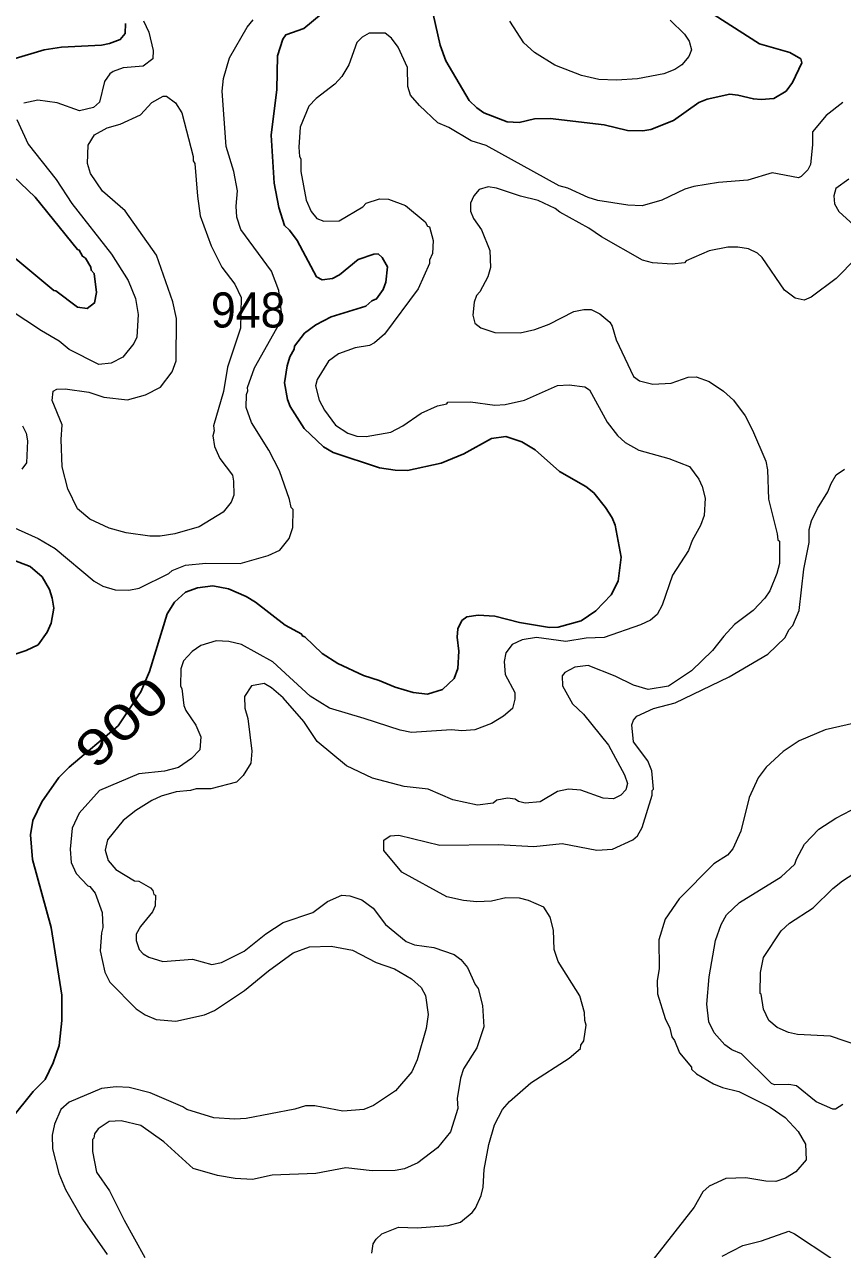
# Model space of a CAD drawing. Extents: x 447.8 to 473.9, y 7733.1 to 7760.8.
# Drawn here: x 450.044 to 451.907, y 7737.469 to 7740.259 of the extents above; entities that cross this region are included whole.
import ezdxf
from ezdxf.enums import TextEntityAlignment as Align

# ---------------------------------------------------------------- set-up
doc = ezdxf.new("R2010")
doc.units = 0
doc.header["$LTSCALE"] = 0.032
doc.layers.add('1', color=7, linetype='Continuous', lineweight=25)
doc.layers.add('2', color=7, linetype='Continuous', lineweight=13)
doc.layers.add('21', color=7, linetype='Continuous')
doc.layers.add('61', color=7, linetype='Continuous')

msp = doc.modelspace()

# ---------------------------------------------------------------- linework, layer by layer
at = {"layer": '1'}
for points in [[(450.7196, 7740.2826), (450.6804, 7740.25)], [(451.5954, 7740.293), (451.718, 7740.2147), (451.7866, 7740.1954), (451.8116, 7740.1805), (451.8143, 7740.1715), (451.7929, 7740.1265), (451.7785, 7740.1074), (451.7504, 7740.0904), (451.7219, 7740.088), (451.7039, 7740.0895), (451.6686, 7740.0983), (451.6504, 7740.0999), (451.5985, 7740.0888), (451.58, 7740.0812), (451.5221, 7740.0403), (451.4702, 7740.02), (451.4519, 7740.0166), (451.4173, 7740.0174), (451.364, 7740.0302), (451.241, 7740.0446), (451.2057, 7740.0439), (451.1701, 7740.0359), (451.1434, 7740.0372), (451.0903, 7740.0581), (451.0743, 7740.0691), (451.0568, 7740.0861), (451.0032, 7740.1765), (450.9905, 7740.2118), (450.9743, 7740.2827)], [(450.015, 7740.1791), (450.0883, 7740.201), (450.1279, 7740.2075), (450.2191, 7740.2121), (450.2378, 7740.2156), (450.2618, 7740.2246), (450.2731, 7740.2382), (450.2739, 7740.2615)], [(450.6804, 7740.25), (450.639, 7740.2354), (450.6321, 7740.2255), (450.6203, 7740.1873), (450.6186, 7740.1112), (450.6058, 7740.0069)], [(450.6058, 7740.0069), (450.6125, 7739.8978), (450.6228, 7739.8418), (450.6361, 7739.8008), (450.6475, 7739.7905), (450.6652, 7739.767), (450.709, 7739.6844), (450.7217, 7739.6777), (450.7455, 7739.6801), (450.7612, 7739.6888), (450.8038, 7739.724), (450.8398, 7739.736), (450.8494, 7739.7366), (450.8585, 7739.7285), (450.8703, 7739.7072), (450.8669, 7739.6724), (450.8606, 7739.6552), (450.8459, 7739.6341), (450.8351, 7739.6294), (450.8211, 7739.6174), (450.742, 7739.5933), (450.707, 7739.5751), (450.6819, 7739.5557), (450.6588, 7739.5266), (450.6583, 7739.5199), (450.6485, 7739.5018), (450.6418, 7739.4816), (450.6363, 7739.4431), (450.6431, 7739.4052), (450.6492, 7739.3886), (450.6809, 7739.3388), (450.725, 7739.297), (450.7465, 7739.2841), (450.8523, 7739.2495), (450.8883, 7739.2438), (450.916, 7739.2431), (450.993, 7739.2597), (451.0443, 7739.2812), (451.1075, 7739.3162), (451.1402, 7739.3208), (451.1768, 7739.3087), (451.2069, 7739.2902), (451.2625, 7739.2408), (451.3221, 7739.2064), (451.3408, 7739.1925), (451.367, 7739.1592), (451.3819, 7739.1353), (451.3888, 7739.1184), (451.4025, 7739.0456), (451.3961, 7738.9914), (451.38, 7738.9599), (451.3447, 7738.9238), (451.3119, 7738.9009), (451.2595, 7738.8863), (451.2398, 7738.8857), (451.1714, 7738.8968), (451.1152, 7738.9113), (451.0768, 7738.9136), (451.0515, 7738.9096), (451.0401, 7738.9013), (451.0306, 7738.8823), (451.0291, 7738.8639), (451.033, 7738.8314), (451.0306, 7738.7926), (451.0225, 7738.7694), (450.9958, 7738.7443), (450.962, 7738.7341), (450.9292, 7738.7375), (450.8877, 7738.7496), (450.8514, 7738.7652), (450.8162, 7738.7764), (450.7573, 7738.8034), (450.7215, 7738.8265), (450.6824, 7738.8643), (450.6761, 7738.8669), (450.6751, 7738.8704), (450.6379, 7738.8909), (450.5698, 7738.9437), (450.5485, 7738.9563), (450.5083, 7738.9736), (450.4727, 7738.9809), (450.4378, 7738.9762), (450.4109, 7738.966), (450.3854, 7738.9432), (450.3689, 7738.917), (450.3282, 7738.7854), (450.3091, 7738.739), (450.2569, 7738.6616), (450.1458, 7738.5675), (450.1219, 7738.5443), (450.0831, 7738.4887), (450.0628, 7738.4465), (450.0575, 7738.4134), (450.0622, 7738.3573), (450.1048, 7738.2023)], [(450.0152, 7739.7328), (450.1107, 7739.653), (450.1155, 7739.6523), (450.1646, 7739.6148), (450.1869, 7739.6121), (450.2033, 7739.6248), (450.2081, 7739.6486), (450.2025, 7739.6915), (450.1955, 7739.6992), (450.1951, 7739.7066), (450.1827, 7739.7269), (450.1757, 7739.7312), (450.1684, 7739.745), (450.1645, 7739.7463), (450.0679, 7739.8659), (449.9843, 7739.9446)], [(450.0109, 7738.8211), (450.0478, 7738.8334), (450.0749, 7738.8462), (450.0955, 7738.8752), (450.1048, 7738.8956), (450.1103, 7738.9296), (450.1072, 7738.9526), (450.1006, 7738.9724), (450.0839, 7739.001), (450.0567, 7739.0246), (450.015, 7739.0408)], [(450.1048, 7738.2023), (450.1288, 7738.0487), (450.1288, 7737.9907), (450.1225, 7737.9337), (450.1095, 7737.8945), (450.0911, 7737.8564)], [(450.0911, 7737.8564), (450.0634, 7737.8292), (450.0141, 7737.7678)]]:
    msp.add_lwpolyline(points, dxfattribs=at)
at = {"layer": '2'}
for points in [[(449.9678, 7739.136), (450.0747, 7739.0884), (450.1137, 7739.0657), (450.2026, 7738.9908), (450.222, 7738.9796), (450.2501, 7738.9718), (450.2812, 7738.9706), (450.3052, 7738.9749), (450.3726, 7739.0087), (450.3803, 7739.0152), (450.4105, 7739.0274), (450.4572, 7739.0321), (450.5351, 7739.0314), (450.5985, 7739.0496), (450.6257, 7739.0621), (450.647, 7739.0885), (450.6553, 7739.1136), (450.6554, 7739.1542), (450.6511, 7739.1587), (450.6473, 7739.1773), (450.6243, 7739.2427), (450.6006, 7739.2898), (450.5609, 7739.3528), (450.549, 7739.3866), (450.5496, 7739.4164), (450.5525, 7739.4247), (450.5516, 7739.4326), (450.5673, 7739.4769), (450.6254, 7739.5796), (450.6288, 7739.6032), (450.623, 7739.6532), (450.6062, 7739.6972), (450.5367, 7739.7918), (450.5275, 7739.8205), (450.5257, 7739.8449), (450.5287, 7739.8798), (450.5207, 7739.9243), (450.5031, 7739.9813), (450.4944, 7740.1071), (450.4968, 7740.1363), (450.5108, 7740.183), (450.5509, 7740.253), (450.5649, 7740.2699)], [(450.3151, 7740.2669), (450.3271, 7740.2412), (450.3372, 7740.1997), (450.3359, 7740.1809), (450.3144, 7740.1641), (450.2682, 7740.16), (450.2457, 7740.1521), (450.2385, 7740.1466), (450.2259, 7740.1291), (450.2147, 7740.0822), (450.2013, 7740.0699), (450.1692, 7740.0625), (450.1186, 7740.0804), (450.0741, 7740.0869), (450.0427, 7740.0796)], [(451.5142, 7740.2689), (451.547, 7740.2368), (451.5575, 7740.2212), (451.5627, 7740.2011), (451.5572, 7740.186), (451.5409, 7740.167), (451.5253, 7740.1565), (451.4997, 7740.1462), (451.4401, 7740.1353), (451.3924, 7740.1321), (451.3522, 7740.1337), (451.3127, 7740.1429), (451.2519, 7740.1665), (451.2053, 7740.1955), (451.1814, 7740.2169), (451.1493, 7740.2668)], [(451.9073, 7740.0809), (451.8696, 7740.0515), (451.8388, 7740.0148), (451.8386, 7739.9846), (451.8337, 7739.9404), (451.8279, 7739.9282), (451.8129, 7739.9124), (451.8063, 7739.91), (451.7469, 7739.9212), (451.6915, 7739.9044), (451.6242, 7739.8988), (451.568, 7739.89), (451.5479, 7739.8836), (451.4952, 7739.8585), (451.4506, 7739.8459), (451.4182, 7739.8475), (451.3496, 7739.8583), (451.3278, 7739.8647), (451.281, 7739.8858), (451.2612, 7739.8917), (451.095, 7739.9836), (451.0613, 7739.994), (451.0105, 7740.0246), (450.9852, 7740.0349), (450.9435, 7740.0741), (450.9233, 7740.0977), (450.9167, 7740.118), (450.9161, 7740.161), (450.8947, 7740.2075), (450.88, 7740.2274), (450.8655, 7740.2394), (450.8285, 7740.2394), (450.8129, 7740.23), (450.8004, 7740.2177), (450.7823, 7740.1668), (450.7662, 7740.1406), (450.7503, 7740.1227), (450.7078, 7740.0906), (450.6917, 7740.0728), (450.6715, 7740.0251), (450.6684, 7739.9798), (450.67, 7739.9582), (450.6731, 7739.9529), (450.6732, 7739.9241), (450.6855, 7739.8589), (450.6968, 7739.8329), (450.7093, 7739.8173), (450.7255, 7739.8113), (450.7606, 7739.8116), (450.8144, 7739.8436), (450.8221, 7739.8517), (450.8521, 7739.8618), (450.8726, 7739.861), (450.9117, 7739.8466), (450.9566, 7739.8098), (450.9618, 7739.7995), (450.9663, 7739.7983)], [(450.0265, 7740.0427), (450.0521, 7739.9866), (450.1156, 7739.9061), (450.1516, 7739.8511), (450.242, 7739.7356), (450.2797, 7739.6761), (450.2964, 7739.6351), (450.3025, 7739.5985), (450.2995, 7739.547), (450.293, 7739.5326), (450.2676, 7739.5013), (450.2412, 7739.4878), (450.2132, 7739.4847), (450.1457, 7739.5191), (450.123, 7739.5375), (450.0824, 7739.5609), (449.9769, 7739.6301)], [(451.0792, 7739.8828), (451.067, 7739.8688), (451.0595, 7739.8519), (451.0596, 7739.834), (451.0662, 7739.8171), (451.0843, 7739.7914), (451.1036, 7739.7442), (451.1051, 7739.7052), (451.0988, 7739.684), (451.0808, 7739.6503), (451.0735, 7739.6421), (451.0676, 7739.6269), (451.0651, 7739.597), (451.0694, 7739.5788), (451.083, 7739.568), (451.1152, 7739.5574), (451.1724, 7739.5566), (451.206, 7739.564), (451.2387, 7739.5764), (451.2948, 7739.6052), (451.3175, 7739.6102), (451.3346, 7739.6102), (451.3542, 7739.6001), (451.3771, 7739.581), (451.3825, 7739.5717), (451.3915, 7739.5409), (451.431, 7739.4573), (451.4443, 7739.4476), (451.4746, 7739.4399), (451.517, 7739.442), (451.555, 7739.4555), (451.5738, 7739.4564), (451.6032, 7739.4457), (451.6362, 7739.4242), (451.6588, 7739.4037), (451.6851, 7739.3675), (451.7022, 7739.3347), (451.7321, 7739.2642), (451.736, 7739.2446), (451.7384, 7739.1777), (451.7584, 7739.0988), (451.7593, 7739.0854), (451.7632, 7739.0821), (451.7632, 7739.0314), (451.7575, 7739.0087), (451.7416, 7738.969), (451.7301, 7738.9527), (451.7033, 7738.9243), (451.6612, 7738.8925), (451.6363, 7738.8662), (451.6107, 7738.8332), (451.5633, 7738.7866), (451.5102, 7738.7519), (451.4644, 7738.7446), (451.4308, 7738.7544), (451.3891, 7738.7752), (451.3277, 7738.799), (451.2976, 7738.795), (451.2746, 7738.7829), (451.2681, 7738.7756), (451.2695, 7738.7529), (451.2917, 7738.7119), (451.3167, 7738.6883), (451.3737, 7738.6178), (451.4105, 7738.5505), (451.4175, 7738.5302), (451.4137, 7738.5161), (451.4023, 7738.5039), (451.3854, 7738.4953), (451.3615, 7738.497), (451.3111, 7738.5152), (451.2826, 7738.5177), (451.2579, 7738.5119), (451.2185, 7738.4888), (451.1839, 7738.4856), (451.169, 7738.4893), (451.1617, 7738.4944), (451.1438, 7738.4968), (451.1194, 7738.4921), (451.1112, 7738.4853), (451.0752, 7738.4808), (451.0191, 7738.493), (450.9629, 7738.5177), (450.9083, 7738.5238), (450.8363, 7738.5427), (450.7775, 7738.571), (450.7103, 7738.6264), (450.6801, 7738.6718), (450.633, 7738.7252), (450.6065, 7738.7485), (450.5894, 7738.7581), (450.5609, 7738.7525), (450.5449, 7738.7289), (450.5456, 7738.7016), (450.5528, 7738.6787)], [(451.2521, 7739.84), (451.214, 7739.8584), (451.1738, 7739.8679), (451.1185, 7739.886), (451.0996, 7739.889), (451.0792, 7739.8828)], [(451.921, 7739.9063), (451.8917, 7739.8853), (451.8868, 7739.8687), (451.8884, 7739.8502), (451.8983, 7739.8334), (451.9411, 7739.7945)], [(451.9378, 7739.727), (451.8921, 7739.6805), (451.8354, 7739.6383), (451.8199, 7739.6312), (451.7992, 7739.6356), (451.7751, 7739.6537), (451.7241, 7739.7286), (451.7129, 7739.738), (451.6931, 7739.7479), (451.6683, 7739.7521), (451.6455, 7739.7519), (451.6035, 7739.7431), (451.5507, 7739.721), (451.5468, 7739.7161), (451.5186, 7739.7129), (451.474, 7739.716), (451.4513, 7739.7219), (451.3582, 7739.775), (451.3288, 7739.7953), (451.263, 7739.8313), (451.2521, 7739.84)], [(450.9663, 7739.7983), (450.9746, 7739.767), (450.9729, 7739.7372), (450.9665, 7739.7221), (450.9664, 7739.7149), (450.9406, 7739.6571)], [(450.9406, 7739.6571), (450.8641, 7739.5538), (450.841, 7739.5339), (450.8296, 7739.5282), (450.7972, 7739.5222), (450.7589, 7739.5092), (450.736, 7739.4925), (450.7102, 7739.4507), (450.7068, 7739.4363), (450.7147, 7739.4037), (450.727, 7739.3806), (450.7524, 7739.3466), (450.7799, 7739.3283), (450.8008, 7739.3215), (450.8222, 7739.3205), (450.8778, 7739.3308), (450.9058, 7739.345), (450.9475, 7739.3739), (450.9846, 7739.3908), (451.0055, 7739.3954), (451.0077, 7739.3985), (451.0594, 7739.3993), (451.1152, 7739.3922), (451.1387, 7739.3938), (451.1823, 7739.4031), (451.2577, 7739.437), (451.2843, 7739.4386), (451.3203, 7739.4339), (451.3309, 7739.4266), (451.3709, 7739.3531), (451.3947, 7739.323), (451.4116, 7739.3071), (451.4429, 7739.2894), (451.511, 7739.2708), (451.5585, 7739.2521), (451.5795, 7739.2232), (451.5873, 7739.2066), (451.594, 7739.1802), (451.5918, 7739.1408), (451.5836, 7739.1178), (451.5643, 7739.084), (451.5561, 7739.0613), (451.5197, 7739.0045), (451.4959, 7738.9363), (451.485, 7738.9152), (451.4692, 7738.9023), (451.4468, 7738.8917), (451.3641, 7738.8631), (451.3228, 7738.8616), (451.2767, 7738.8535), (451.2101, 7738.8631), (451.1772, 7738.8577), (451.1546, 7738.847), (451.1398, 7738.8281), (451.1365, 7738.808), (451.1384, 7738.7787), (451.1604, 7738.7377), (451.1604, 7738.7221), (451.155, 7738.7012), (451.1348, 7738.6836), (451.1075, 7738.6668), (451.0698, 7738.6525), (451.0398, 7738.65), (451.0166, 7738.6527), (450.9254, 7738.6468), (450.8996, 7738.652), (450.8171, 7738.6788), (450.7382, 7738.7016), (450.6942, 7738.7293), (450.6093, 7738.8076), (450.5384, 7738.8471), (450.5093, 7738.8536), (450.4802, 7738.8552), (450.4452, 7738.8445), (450.4256, 7738.8309), (450.4056, 7738.8094), (450.3999, 7738.7916), (450.399, 7738.752), (450.4021, 7738.7466), (450.4065, 7738.7081), (450.411, 7738.6968), (450.4341, 7738.663), (450.4454, 7738.6367), (450.443, 7738.6071), (450.4241, 7738.5877), (450.3944, 7738.5666), (450.3628, 7738.5587), (450.3043, 7738.5521), (450.2146, 7738.5143), (450.1683, 7738.4626), (450.1521, 7738.4286), (450.148, 7738.3811), (450.1505, 7738.3506), (450.1618, 7738.3252), (450.1883, 7738.297)], [(450.0393, 7739.3446), (450.0474, 7739.3285), (450.0509, 7739.311), (450.0483, 7739.2609), (450.0379, 7739.2466)], [(451.4723, 7738.5594), (451.4637, 7738.5819), (451.4311, 7738.6253), (451.4267, 7738.6638), (451.4307, 7738.6747), (451.4382, 7738.6836), (451.4764, 7738.7012), (451.5255, 7738.7144), (451.6488, 7738.773), (451.7368, 7738.8252), (451.7761, 7738.8627), (451.7844, 7738.8801), (451.7936, 7738.8902), (451.8081, 7738.924), (451.8185, 7739.0183), (451.8306, 7739.0795), (451.8308, 7739.1091), (451.8366, 7739.1287), (451.8499, 7739.1565), (451.8735, 7739.1943), (451.881, 7739.2139), (451.8927, 7739.2334), (451.9117, 7739.2466)], [(450.5528, 7738.6787), (450.5616, 7738.6043), (450.5592, 7738.5765), (450.5422, 7738.5487), (450.5268, 7738.5336), (450.4682, 7738.5185)], [(451.9678, 7738.6753), (451.8677, 7738.6524), (451.8082, 7738.6275), (451.7719, 7738.6035), (451.7329, 7738.5674), (451.7148, 7738.5435), (451.6941, 7738.4986), (451.6754, 7738.4217), (451.6571, 7738.3817), (451.6449, 7738.3672), (451.6139, 7738.3475), (451.5352, 7738.2677), (451.5032, 7738.2212), (451.4887, 7738.1742), (451.4891, 7738.109), (451.4844, 7738.081), (451.4852, 7738.0516), (451.5033, 7737.9949), (451.5139, 7737.973), (451.518, 7737.9536), (451.5243, 7737.9452), (451.5357, 7737.9172), (451.5627, 7737.8844), (451.5631, 7737.8795), (451.5744, 7737.869), (451.6128, 7737.8466), (451.6334, 7737.8383), (451.6705, 7737.8289), (451.7422, 7737.7934), (451.7763, 7737.7694), (451.8057, 7737.7377), (451.8227, 7737.7091), (451.8241, 7737.6731), (451.8008, 7737.6457), (451.7767, 7737.6314), (451.7552, 7737.6242), (451.7324, 7737.6245), (451.687, 7737.6327), (451.6414, 7737.6311), (451.603, 7737.6137), (451.5888, 7737.6001), (451.5688, 7737.5655), (451.4588, 7737.425)], [(451.4396, 7738.4113), (451.4506, 7738.4302), (451.473, 7738.5041), (451.4731, 7738.5148), (451.4762, 7738.5177), (451.4723, 7738.5594)], [(450.4682, 7738.5185), (450.4346, 7738.5184), (450.4219, 7738.5142), (450.3894, 7738.5112), (450.3554, 7738.5015), (450.3335, 7738.4914), (450.2971, 7738.4687), (450.2689, 7738.4461), (450.2327, 7738.4022), (450.2275, 7738.3786), (450.2345, 7738.3552), (450.2517, 7738.3344), (450.2945, 7738.3088), (450.3044, 7738.3083), (450.3309, 7738.2929), (450.3362, 7738.287), (450.3385, 7738.2779), (450.3421, 7738.2758), (450.3414, 7738.2516), (450.3355, 7738.2379), (450.3077, 7738.2044), (450.298, 7738.1871), (450.298, 7738.1725), (450.3047, 7738.1527), (450.3139, 7738.1422), (450.3271, 7738.1347), (450.3586, 7738.1249), (450.4262, 7738.1304), (450.4702, 7738.1185), (450.4929, 7738.123), (450.5443, 7738.1486), (450.5932, 7738.1884), (450.6333, 7738.214), (450.7006, 7738.2364), (450.734, 7738.2614), (450.7662, 7738.2763), (450.785, 7738.2748), (450.8125, 7738.2651), (450.8376, 7738.2464), (450.8658, 7738.2096), (450.913, 7738.1704), (450.9319, 7738.1632), (450.9758, 7738.157), (451.0226, 7738.1409), (451.0373, 7738.1294), (451.053, 7738.1112), (451.07, 7738.0728), (451.0769, 7738.0637), (451.0867, 7738.0246), (451.0898, 7737.9762), (451.074, 7737.9287), (451.0436, 7737.8807), (451.0366, 7737.859), (451.0291, 7737.8134), (451.0306, 7737.7906), (451.0144, 7737.7371), (450.9844, 7737.7004), (450.9394, 7737.6668), (450.9096, 7737.6529), (450.8877, 7737.6491), (450.8355, 7737.648), (450.7757, 7737.6551), (450.7072, 7737.6422), (450.6077, 7737.6384), (450.5629, 7737.6287), (450.5235, 7737.631), (450.4836, 7737.6376), (450.4277, 7737.6537), (450.361, 7737.7147), (450.3089, 7737.7514), (450.264, 7737.7618), (450.2369, 7737.761), (450.2119, 7737.7437), (450.2033, 7737.7326), (450.2017, 7737.7227), (450.1986, 7737.7197), (450.1986, 7737.6921), (450.2078, 7737.6453), (450.2374, 7737.6024), (450.2706, 7737.536), (450.318, 7737.4508)], [(451.9073, 7737.7993), (451.8912, 7737.7891), (451.8851, 7737.7891), (451.8465, 7737.8052), (451.802, 7737.8418), (451.7845, 7737.8451), (451.7523, 7737.8444), (451.7451, 7737.8475), (451.6767, 7737.9148), (451.6545, 7737.9235), (451.6392, 7737.9355), (451.6142, 7737.9622), (451.6023, 7737.9876), (451.5982, 7738.0282), (451.6029, 7738.0901), (451.6179, 7738.1726), (451.6303, 7738.2092), (451.6426, 7738.2316), (451.6721, 7738.2597), (451.7674, 7738.3176), (451.7983, 7738.3468), (451.8019, 7738.3584), (451.8206, 7738.3924), (451.8533, 7738.4264), (451.8918, 7738.4513), (451.944, 7738.4788)], [(450.8351, 7737.4608), (450.8383, 7737.4817), (450.8449, 7737.4926), (450.8577, 7737.5046), (450.8958, 7737.5203), (450.9382, 7737.5188), (451.0085, 7737.5237), (451.0368, 7737.5313), (451.0634, 7737.5533), (451.0707, 7737.563), (451.0836, 7737.5921), (451.0883, 7737.6111), (451.0908, 7737.6515), (451.1013, 7737.7079), (451.1142, 7737.7528), (451.1326, 7737.7877), (451.1482, 7737.8064), (451.1971, 7737.8488), (451.2847, 7737.905), (451.3101, 7737.9267), (451.3108, 7737.9343), (451.3175, 7737.944), (451.3231, 7737.98), (451.3198, 7737.9905), (451.3191, 7738.0086), (451.309, 7738.0465), (451.2596, 7738.1247), (451.2503, 7738.1526), (451.2486, 7738.1962), (451.2407, 7738.226), (451.2263, 7738.2488), (451.1916, 7738.2641), (451.171, 7738.2692), (451.14, 7738.27), (451.1072, 7738.2627), (451.0744, 7738.2612), (451.0436, 7738.264), (451.0055, 7738.2726), (450.9033, 7738.3288), (450.8623, 7738.3777), (450.8625, 7738.4016), (450.877, 7738.4111), (450.8962, 7738.4126), (450.9898, 7738.3903), (451.1226, 7738.3911), (451.2041, 7738.387), (451.2685, 7738.3935), (451.347, 7738.3789), (451.383, 7738.3805), (451.4295, 7738.4019), (451.4396, 7738.4113)], [(451.9444, 7737.9332), (451.8794, 7737.9548), (451.8045, 7737.9588), (451.7835, 7737.9637), (451.7582, 7737.9744), (451.739, 7737.9909), (451.7268, 7738.0166), (451.7217, 7738.0504), (451.7192, 7738.0523), (451.7199, 7738.0997), (451.7266, 7738.134), (451.7668, 7738.1948), (451.7863, 7738.2123), (451.8397, 7738.247), (451.8849, 7738.2914), (451.9065, 7738.3089), (451.9607, 7738.3439)], [(450.1883, 7738.297), (450.1926, 7738.2957), (450.2045, 7738.2805), (450.221, 7738.2363), (450.2226, 7738.2027), (450.2193, 7738.1903)], [(450.2193, 7738.1903), (450.2163, 7738.1494), (450.227, 7738.1006), (450.2383, 7738.0778), (450.2985, 7738.0169), (450.3189, 7738.0032), (450.344, 7737.9932), (450.3884, 7737.9895), (450.4539, 7738.0034), (450.4769, 7738.0131), (450.5451, 7738.0593), (450.5999, 7738.1037), (450.656, 7738.1444), (450.6933, 7738.1584), (450.742, 7738.1601), (450.7908, 7738.1511), (450.8446, 7738.1225), (450.8868, 7738.1082), (450.9256, 7738.0856), (450.9475, 7738.0658), (450.9569, 7738.0473), (450.9632, 7738.0044), (450.9585, 7737.9723), (450.9381, 7737.9011), (450.926, 7737.8734), (450.8885, 7737.8305), (450.8387, 7737.797), (450.8164, 7737.788), (450.7687, 7737.7843), (450.7054, 7737.7962), (450.6838, 7737.7963), (450.6592, 7737.7888), (450.5487, 7737.7674), (450.5229, 7737.7657), (450.4753, 7737.769), (450.4137, 7737.7878), (450.4047, 7737.7941), (450.3297, 7737.8259), (450.2822, 7737.8379), (450.2526, 7737.8396), (450.219, 7737.8355), (450.1459, 7737.8047), (450.1269, 7737.7879), (450.1118, 7737.7547), (450.1072, 7737.7292), (450.1074, 7737.6986), (450.122, 7737.6422), (450.137, 7737.6057), (450.1759, 7737.538), (450.2319, 7737.4576)], [(451.633, 7737.4542), (451.6802, 7737.478), (451.7226, 7737.4888), (451.7849, 7737.5107), (451.7972, 7737.5051), (451.8801, 7737.4504)]]:
    msp.add_lwpolyline(points, dxfattribs=at)
msp.add_lwpolyline([(450.2033, 7740.0073), (450.232, 7740.0234), (450.2617, 7740.0321), (450.3081, 7740.0531), (450.3338, 7740.0813), (450.3598, 7740.0959), (450.3674, 7740.0959), (450.3881, 7740.0808), (450.4021, 7740.0581), (450.4278, 7739.9581), (450.428, 7739.9484), (450.4318, 7739.9425), (450.4375, 7739.8676), (450.444, 7739.8228), (450.4692, 7739.755), (450.4936, 7739.7065), (450.5232, 7739.6679), (450.5375, 7739.637), (450.536, 7739.5672), (450.5063, 7739.4784), (450.4968, 7739.423), (450.4745, 7739.3447), (450.4756, 7739.3337), (450.4728, 7739.3219), (450.4763, 7739.2981), (450.4886, 7739.2704), (450.5173, 7739.2324), (450.5202, 7739.2188), (450.5208, 7739.1873), (450.5142, 7739.1709), (450.4961, 7739.148), (450.4419, 7739.1147), (450.3865, 7739.0988), (450.3531, 7739.094), (450.3293, 7739.094), (450.2751, 7739.1011), (450.2367, 7739.1121), (450.1928, 7739.1321), (450.1649, 7739.1557), (450.1423, 7739.2017), (450.1293, 7739.2512), (450.1273, 7739.314), (450.1296, 7739.3472), (450.1066, 7739.4027), (450.1092, 7739.4235), (450.1176, 7739.4283), (450.1363, 7739.429), (450.1902, 7739.4219), (450.2242, 7739.4099), (450.2783, 7739.4043), (450.3198, 7739.4159), (450.3535, 7739.4333), (450.38, 7739.4682), (450.3893, 7739.4927), (450.3902, 7739.589), (450.3815, 7739.6272), (450.3444, 7739.7336), (450.2729, 7739.8349), (450.2212, 7739.8797), (450.1944, 7739.9199), (450.1874, 7739.9421), (450.189, 7739.9842)], close=True, dxfattribs=at)

# ---------------------------------------------------------------- texts
at = {"layer": '21', "width": 0.95}
msp.add_text('948', height=0.08, dxfattribs=at).set_placement((450.4685, 7739.5688))
at = {"layer": '61', "width": 1.35}
msp.add_text('900', height=0.08, rotation=43.018, dxfattribs=at).set_placement((450.293, 7738.6405), align=Align.CENTER)

doc.saveas('drawing.dxf')
